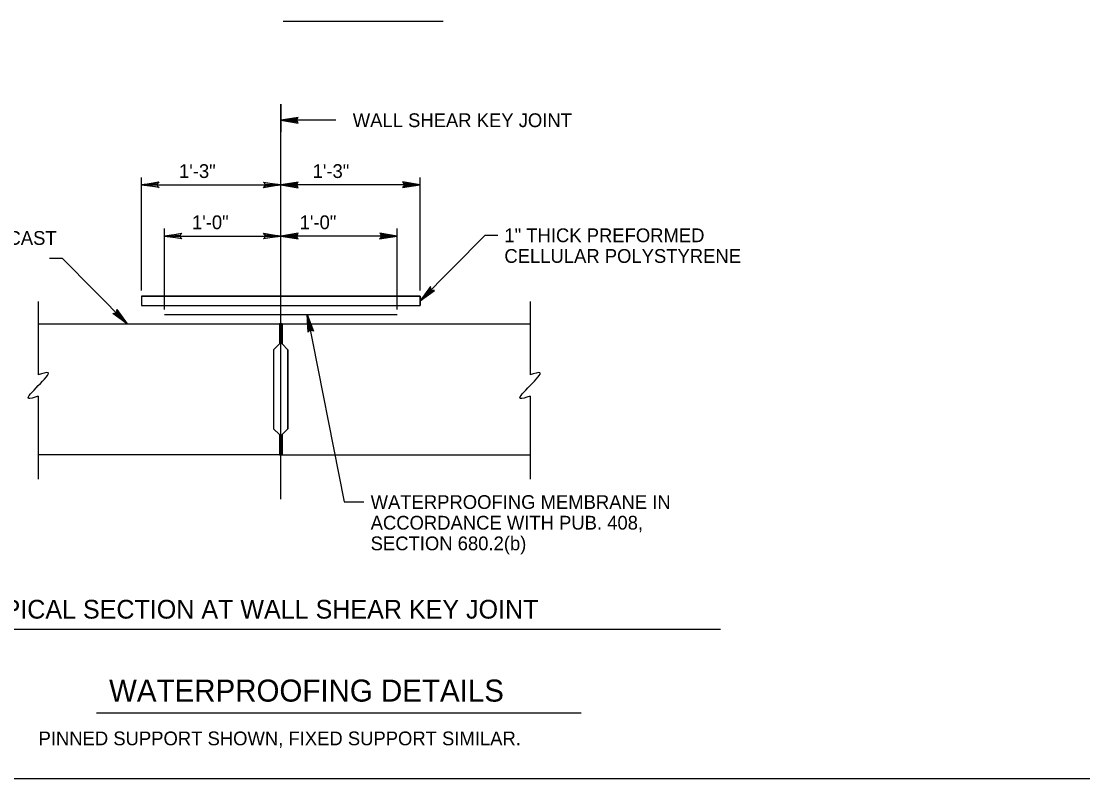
# Model space of a CAD drawing. Extents: x 641328 to 643024, y 298283 to 300065.
# Drawn here: x 641451.7 to 641682.8, y 298892.3 to 299057.3 of the extents above; entities that cross this region are included whole.
import ezdxf

# ---------------------------------------------------------------- set-up
doc = ezdxf.new("R2010")
doc.units = 0
for name, color, linetype in [('2', 7, 'Continuous'), ('Default', 7, 'Continuous'), ('S-TEXT-DIMS-N', 7, 'Continuous')]:
    doc.layers.add(name, color=color, linetype=linetype)

msp = doc.modelspace()

# ---------------------------------------------------------------- linework, layer by layer
at = {"layer": '2'}
for p, q in [((641508.2, 299039.24), (641508.2, 299033.12)), ((641512, 299036.32), (641508.2, 299035.73)), ((641511.81, 299036.16), (641512, 299036.32)), ((641508.2, 299035.73), (641511.81, 299036.16)), ((641511.67, 299035.9), (641508.2, 299035.73)), ((641508.2, 299035.73), (641511.67, 299035.54)), ((641511.8, 299035.27), (641508.2, 299035.73)), ((641508.2, 299035.73), (641511.99, 299035.1)), ((641508.2, 299035.73), (641511.67, 299035.72)), ((641520.17, 299035.73), (641508.2, 299035.73)), ((641511.81, 299036.16), (641511.67, 299035.9)), ((641511.67, 299035.9), (641511.67, 299035.54)), ((641511.67, 299035.54), (641511.8, 299035.27)), ((641511.99, 299035.1), (641511.8, 299035.27)), ((641477.89, 298998.62), (641477.89, 299023.27)), ((641538.51, 298998.62), (641538.51, 299023.27)), ((641477.89, 299021.65), (641481.68, 299022.28)), ((641481.49, 299022.1), (641477.89, 299021.65)), ((641477.89, 299021.65), (641481.36, 299021.84)), ((641477.89, 299021.65), (641481.36, 299021.66)), ((641477.89, 299021.65), (641508.2, 299021.65)), ((641481.36, 299021.48), (641477.89, 299021.65)), ((641477.89, 299021.65), (641481.5, 299021.22)), ((641481.69, 299021.06), (641477.89, 299021.65)), ((641481.36, 299021.84), (641481.49, 299022.1)), ((641481.36, 299021.48), (641481.36, 299021.84)), ((641481.5, 299021.22), (641481.36, 299021.48)), ((641481.68, 299022.28), (641481.49, 299022.1)), ((641481.5, 299021.22), (641481.69, 299021.06)), ((641504.59, 299022.08), (641504.4, 299022.24)), ((641504.4, 299022.24), (641508.2, 299021.65)), ((641508.2, 299021.65), (641504.41, 299021.01)), ((641504.41, 299021.01), (641504.6, 299021.19)), ((641504.59, 299022.08), (641504.73, 299021.81)), ((641508.2, 299021.65), (641504.59, 299022.08)), ((641504.6, 299021.19), (641508.2, 299021.65)), ((641504.73, 299021.45), (641504.6, 299021.19)), ((641504.73, 299021.81), (641508.2, 299021.65)), ((641504.73, 299021.81), (641504.73, 299021.45)), ((641508.2, 299021.65), (641504.73, 299021.45)), ((641508.2, 299021.65), (641504.73, 299021.63)), ((641512, 299022.24), (641508.2, 299021.65)), ((641508.2, 299021.65), (641511.81, 299022.08)), ((641511.67, 299021.81), (641508.2, 299021.65)), ((641538.51, 299021.65), (641508.2, 299021.65)), ((641508.2, 299021.65), (641511.67, 299021.45)), ((641511.8, 299021.19), (641508.2, 299021.65)), ((641508.2, 299021.65), (641511.99, 299021.01)), ((641508.2, 299021.65), (641511.67, 299021.63)), ((641511.81, 299022.08), (641511.67, 299021.81)), ((641511.67, 299021.81), (641511.67, 299021.45)), ((641511.67, 299021.45), (641511.8, 299021.19)), ((641511.99, 299021.01), (641511.8, 299021.19)), ((641511.81, 299022.08), (641512, 299022.24)), ((641534.71, 299021.06), (641538.51, 299021.65)), ((641534.9, 299021.22), (641534.71, 299021.06)), ((641538.51, 299021.65), (641534.72, 299022.28)), ((641534.72, 299022.28), (641534.91, 299022.1)), ((641538.51, 299021.65), (641534.9, 299021.22)), ((641534.9, 299021.22), (641535.04, 299021.48)), ((641535.04, 299021.84), (641534.91, 299022.1)), ((641534.91, 299022.1), (641538.51, 299021.65)), ((641538.51, 299021.65), (641535.04, 299021.84)), ((641535.04, 299021.48), (641535.04, 299021.84)), ((641538.51, 299021.65), (641535.04, 299021.66)), ((641535.04, 299021.48), (641538.51, 299021.65)), ((641482.89, 298994.5), (641482.89, 299012.12)), ((641482.89, 299010.49), (641486.68, 299011.12)), ((641486.49, 299010.95), (641482.89, 299010.49)), ((641486.36, 299010.69), (641486.49, 299010.95)), ((641486.68, 299011.12), (641486.49, 299010.95)), ((641504.59, 299010.92), (641504.4, 299011.08)), ((641504.4, 299011.08), (641508.2, 299010.49)), ((641504.59, 299010.92), (641504.73, 299010.66)), ((641508.2, 299010.49), (641504.59, 299010.92)), ((641512, 299011.08), (641508.2, 299010.49)), ((641508.2, 299010.49), (641511.81, 299010.92)), ((641511.81, 299010.92), (641511.67, 299010.66)), ((641511.81, 299010.92), (641512, 299011.08)), ((641533.51, 299010.49), (641529.72, 299011.12)), ((641529.72, 299011.12), (641529.91, 299010.95)), ((641530.04, 299010.69), (641529.91, 299010.95)), ((641529.91, 299010.95), (641533.51, 299010.49)), ((641533.51, 298994.5), (641533.51, 299012.12)), ((641482.89, 299010.49), (641486.36, 299010.69)), ((641482.89, 299010.49), (641486.36, 299010.51)), ((641482.89, 299010.49), (641508.2, 299010.49)), ((641486.36, 299010.32), (641482.89, 299010.49)), ((641482.89, 299010.49), (641486.5, 299010.06)), ((641486.69, 299009.9), (641482.89, 299010.49)), ((641486.36, 299010.32), (641486.36, 299010.69)), ((641486.5, 299010.06), (641486.36, 299010.32)), ((641486.5, 299010.06), (641486.69, 299009.9)), ((641508.2, 299010.49), (641504.41, 299009.86)), ((641504.41, 299009.86), (641504.6, 299010.03)), ((641504.6, 299010.03), (641508.2, 299010.49)), ((641504.73, 299010.29), (641504.6, 299010.03)), ((641504.73, 299010.66), (641508.2, 299010.49)), ((641504.73, 299010.66), (641504.73, 299010.29)), ((641508.2, 299010.49), (641504.73, 299010.29)), ((641508.2, 299010.49), (641504.73, 299010.48)), ((641511.67, 299010.66), (641508.2, 299010.49)), ((641533.51, 299010.49), (641508.2, 299010.49)), ((641508.2, 299010.49), (641511.67, 299010.29)), ((641511.8, 299010.03), (641508.2, 299010.49)), ((641508.2, 299010.49), (641511.99, 299009.86)), ((641508.2, 299010.49), (641511.67, 299010.48)), ((641511.67, 299010.66), (641511.67, 299010.29)), ((641511.67, 299010.29), (641511.8, 299010.03)), ((641511.99, 299009.86), (641511.8, 299010.03)), ((641529.71, 299009.9), (641533.51, 299010.49)), ((641529.9, 299010.06), (641529.71, 299009.9)), ((641533.51, 299010.49), (641529.9, 299010.06)), ((641529.9, 299010.06), (641530.04, 299010.32)), ((641533.51, 299010.49), (641530.04, 299010.69)), ((641530.04, 299010.32), (641530.04, 299010.69)), ((641533.51, 299010.49), (641530.04, 299010.51)), ((641530.04, 299010.32), (641533.51, 299010.49)), ((641538.51, 298996.37), (641552.7, 299010.67)), ((641552.7, 299010.67), (641555.41, 299010.67)), ((641457.88, 299005.67), (641460.59, 299005.67)), ((641474.77, 298991.37), (641460.59, 299005.67)), ((641540.77, 298999.49), (641538.51, 298996.37)), ((641540.75, 298999.24), (641540.77, 298999.49)), ((641477.89, 298997.37), (641538.51, 298997.37)), ((641477.89, 298997.37), (641477.89, 298995.37)), ((641538.51, 298997.37), (641477.89, 298997.37)), ((641477.89, 298997.37), (641477.89, 298995.37)), ((641538.51, 298996.37), (641540.75, 298999.24)), ((641540.84, 298998.95), (641538.51, 298996.37)), ((641538.51, 298996.37), (641540.97, 298998.82)), ((641538.51, 298996.37), (641541.1, 298998.7)), ((641538.51, 298996.37), (641541.63, 298998.62)), ((641541.37, 298998.6), (641538.51, 298996.37)), ((641538.51, 298997.37), (641538.51, 298995.37)), ((641538.51, 298995.37), (641538.51, 298997.37)), ((641540.75, 298999.24), (641540.84, 298998.95)), ((641540.84, 298998.95), (641541.1, 298998.7)), ((641541.1, 298998.7), (641541.37, 298998.6)), ((641541.63, 298998.62), (641541.37, 298998.6)), ((641455.41, 298996.23), (641455.41, 298980.23)), ((641477.89, 298995.37), (641538.51, 298995.37)), ((641477.89, 298995.37), (641538.51, 298995.37)), ((641562.46, 298996.23), (641562.46, 298980.23)), ((641474.77, 298991.37), (641471.65, 298993.62)), ((641471.65, 298993.62), (641471.91, 298993.6)), ((641472.19, 298993.7), (641471.91, 298993.6)), ((641471.91, 298993.6), (641474.77, 298991.37)), ((641472.44, 298993.95), (641472.19, 298993.7)), ((641474.77, 298991.37), (641472.19, 298993.7)), ((641474.77, 298991.37), (641472.32, 298993.82)), ((641472.54, 298994.24), (641472.44, 298993.95)), ((641472.44, 298993.95), (641474.77, 298991.37)), ((641472.54, 298994.24), (641472.51, 298994.49)), ((641472.51, 298994.49), (641474.77, 298991.37)), ((641474.77, 298991.37), (641472.54, 298994.24)), ((641482.89, 298993.37), (641533.51, 298993.37)), ((641513.97, 298993.37), (641522.02, 298952.58)), ((641514.48, 298989.93), (641513.97, 298993.37)), ((641513.97, 298993.37), (641514.24, 298989.75)), ((641514.12, 298989.53), (641513.97, 298993.37)), ((641513.97, 298993.37), (641514.83, 298990)), ((641515.11, 298989.93), (641513.97, 298993.37)), ((641513.97, 298993.37), (641515.32, 298989.77)), ((641513.97, 298993.37), (641514.65, 298989.97)), ((641455.41, 298991.37), (641507.89, 298991.37)), ((641507.89, 298991.37), (641507.89, 298986.99)), ((641507.89, 298991.37), (641508.51, 298991.37)), ((641508.51, 298991.37), (641507.89, 298991.37)), ((641507.89, 298991.37), (641507.89, 298986.99)), ((641508.51, 298991.37), (641562.46, 298991.37)), ((641508.51, 298991.37), (641508.51, 298986.99)), ((641508.51, 298986.99), (641508.51, 298991.37)), ((641514.24, 298989.75), (641514.12, 298989.53)), ((641514.24, 298989.75), (641514.48, 298989.93)), ((641514.48, 298989.93), (641514.83, 298990)), ((641514.83, 298990), (641515.11, 298989.93)), ((641515.32, 298989.77), (641515.11, 298989.93)), ((641507.89, 298986.99), (641506.64, 298985.74)), ((641507.89, 298986.99), (641506.64, 298985.74)), ((641506.64, 298985.74), (641506.64, 298968.49)), ((641506.64, 298985.74), (641506.64, 298968.49)), ((641508.51, 298986.99), (641509.76, 298985.74)), ((641509.76, 298985.74), (641508.51, 298986.99)), ((641509.76, 298985.74), (641509.76, 298968.49)), ((641509.76, 298968.49), (641509.76, 298985.74)), ((641455.41, 298975.61), (641455.41, 298957.52)), ((641562.46, 298975.61), (641562.46, 298957.52)), ((641506.64, 298968.49), (641507.89, 298967.24)), ((641506.64, 298968.49), (641507.89, 298967.24)), ((641507.89, 298967.24), (641507.89, 298962.87)), ((641507.89, 298967.24), (641507.89, 298962.87)), ((641509.76, 298968.49), (641508.51, 298967.24)), ((641508.51, 298967.24), (641509.76, 298968.49)), ((641508.51, 298967.24), (641508.51, 298962.87)), ((641508.51, 298962.87), (641508.51, 298967.24)), ((641507.89, 298962.87), (641455.41, 298962.87)), ((641507.89, 298962.87), (641508.51, 298962.87)), ((641507.89, 298962.87), (641508.51, 298962.87)), ((641508.51, 298962.87), (641562.46, 298962.87)), ((641522.02, 298952.58), (641526.3, 298952.58)), ((641468.07, 298906.63), (641573.6, 298906.63)), ((642153.5, 298892.3), (641367.51, 298892.3))]:
    msp.add_line(p, q, dxfattribs=at)
for points in [[(641455.41, 298975.61), (641453.29, 298975.11), (641457.54, 298980.73), (641455.41, 298980.23)], [(641562.46, 298975.61), (641560.34, 298975.11), (641564.59, 298980.73), (641562.46, 298980.23)]]:
    msp.add_spline(points, degree=3, dxfattribs=at)
at = {"layer": 'Default'}
for p, q in [((641508.68, 299057.27), (641543.51, 299057.27)), ((641441.59, 298924.88), (641603.91, 298924.88))]:
    msp.add_line(p, q, dxfattribs=at)
at = {"layer": 'S-TEXT-DIMS-N'}
msp.add_line((641508.2, 298953.17), (641508.2, 299039.24), dxfattribs=at)

# ---------------------------------------------------------------- texts
at = {"layer": '2'}
for s, height, p in [('  WALL SHEAR KEY JOINT', 3, (641521.63, 299034.21)), ('1\'-3"', 3, (641486.04, 299023.13)), ('1\'-3"', 3, (641515.12, 299023.13)), ('1\'-0"', 3, (641488.86, 299011.98)), ('1\'-0"', 3, (641512.3, 299011.98)), ('O.F. OF PRECAST ', 3, (641424.86, 299008.57)), ('1" THICK PREFORMED', 3, (641556.86, 299009.15)), ('CELLULAR POLYSTYRENE', 3, (641556.86, 299004.65)), ('WATERPROOFING MEMBRANE IN', 3, (641527.75, 298951.06)), ('ACCORDANCE WITH PUB. 408,', 3, (641527.75, 298946.56)), ('SECTION 680.2(b)', 3, (641527.75, 298942.06)), ('WATERPROOFING DETAILS', 4.8, (641470.81, 298909.1)), ('PINNED SUPPORT SHOWN, FIXED SUPPORT SIMILAR.', 3, (641455.47, 298899.59))]:
    msp.add_text(s, height=height, dxfattribs=at).set_placement(p)
at = {"layer": 'Default'}
msp.add_text(' TYPICAL SECTION AT WALL SHEAR KEY JOINT', height=4.08, dxfattribs=at).set_placement((641439.37, 298927.18))

doc.saveas('drawing.dxf')
